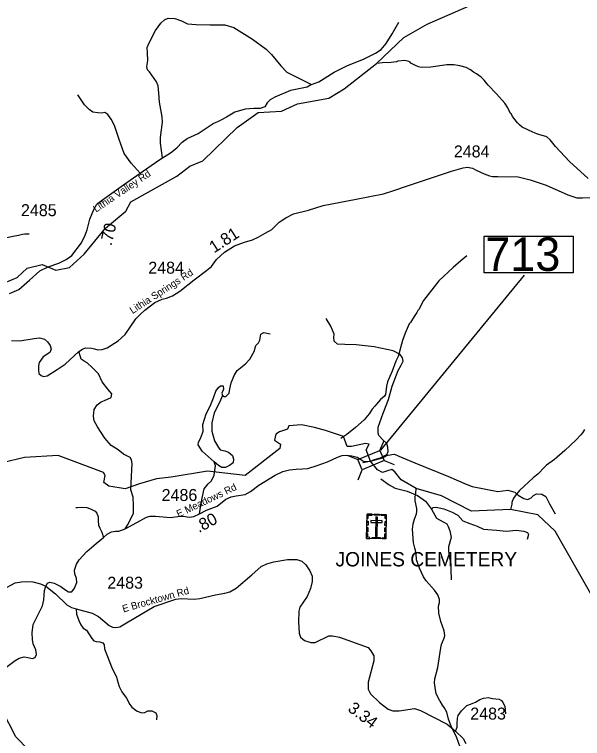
# Model space of a CAD drawing. Extents: x 1248089 to 1457196, y 820910 to 988753.
# Drawn here: x 1360632 to 1366558, y 852611 to 860169 of the extents above; entities that cross this region are included whole.
import ezdxf

# ---------------------------------------------------------------- set-up
doc = ezdxf.new("R2010")
doc.units = 0
for name, color, linetype in [('Exist Cultural Cemetery CELL', 7, 'Continuous'), ('Exist Cultural Cemetery Label', 7, 'Continuous'), ('Exist Hydrographic Creek Single Shore', 7, 'Continuous'), ('Exist Hydrographic Misc Water Feature', 7, 'Continuous'), ('Exist Road Non-System Type 51', 7, 'Continuous'), ('Exist Road Secondary Structure Standard Bridge CELL', 7, 'Continuous'), ('Exist Road Secondary Structure Standard Bridge Number Label', 7, 'Continuous'), ('Exist Road Secondary Type 41 Attributed', 7, 'Continuous'), ('Exist Road Secondary Type 51 Attributed', 7, 'Continuous'), ('Exist Road Secondary Type 51 Label', 7, 'Continuous'), ('Prop GRAU CAT1 Cell', 7, 'Continuous'), ('Prop Lane Lines', 7, 'Continuous')]:
    doc.layers.add(name, color=color, linetype=linetype)

msp = doc.modelspace()

# ---------------------------------------------------------------- linework, layer by layer
at = {"layer": 'Exist Cultural Cemetery CELL'}
for points in [[(1364311.6, 854954.9), (1364510.6, 854950.7), (1364505.2, 854696.1), (1364306.2, 854700.3)], [(1364310.6, 854911.6), (1364322, 854911.3), (1364322.7, 854943.5), (1364363.2, 854942.6), (1364363.5, 854953.8), (1364311.6, 854954.9)], [(1364385.6, 854953.3), (1364437.4, 854952.2), (1364437.2, 854940.8), (1364385.4, 854941.9)], [(1364419.9, 854923.3), (1364401.3, 854923.7), (1364397, 854720.9), (1364415.7, 854720.5)], [(1364509.8, 854907.3), (1364498.4, 854907.6), (1364499.1, 854939.7), (1364458.5, 854940.6), (1364458.8, 854951.7), (1364510.7, 854950.6)], [(1364309.1, 854837.4), (1364310, 854880.7), (1364321.4, 854880.5), (1364320.5, 854837.2)], [(1364350.9, 854886), (1364350.5, 854867.3), (1364468.3, 854864.8), (1364468.7, 854883.5)], [(1364496.8, 854834.5), (1364497.7, 854877.8), (1364509.1, 854877.6), (1364508.2, 854834.3)], [(1364339.3, 854699.6), (1364339.5, 854711.1), (1364317.5, 854711.6), (1364318.4, 854752), (1364307.2, 854752.2), (1364306.1, 854700.3)], [(1364307.6, 854770.2), (1364308.5, 854813.5), (1364319.9, 854813.3), (1364319, 854770)], [(1364495.4, 854768.6), (1364496.3, 854811.9), (1364507.7, 854811.7), (1364506.8, 854768.4)], [(1364363.9, 854710.6), (1364448.7, 854708.8), (1364448.5, 854697.4), (1364363.6, 854699.2)], [(1364472.1, 854696.8), (1364472.4, 854708.3), (1364494.4, 854707.8), (1364495.2, 854748.2), (1364506.3, 854748), (1364505.2, 854696.1)]]:
    msp.add_lwpolyline(points, close=True, dxfattribs=at)
at = {"layer": 'Exist Hydrographic Creek Single Shore'}
for points in [[(1364346.4, 855507.8), (1364302, 855626.4), (1364333.9, 855684), (1364295.1, 855691), (1364146.7, 855659.1), (1364102.3, 855659.1), (1364063.5, 855763.1), (1363877.6, 855825.6), (1363761.1, 855857.5), (1363628, 855885.3), (1363493, 855874.2), (1363479.1, 855840.8), (1363397.8, 855813.1), (1363357, 855788.1), (1363343.2, 855724.3), (1363407, 855685.4), (1363400.6, 855638.2), (1363037.2, 855357.9), (1362647, 855402.4), (1362267, 855338.5)], [(1367271.9, 852569.2), (1367256.8, 852697.6), (1367165.2, 852960.4), (1366971.6, 853184.7), (1366912.7, 853527.3), (1366732.9, 853968.6), (1366272.6, 854774.5), (1366092.7, 854945.5), (1365806.9, 855000.4), (1365401.6, 854985.7), (1365088.6, 855143.1), (1364821.4, 855221.6), (1364665.4, 855310.7), (1364600.2, 855395.4), (1364568.3, 855420.3), (1364525.3, 855406.5), (1364469.8, 855389.8), (1364418.6, 855415.8), (1364346.4, 855507.8)], [(1362267, 855338.5), (1362114.4, 855321.9), (1361934.8, 855269.3), (1361787.8, 855219.3), (1361615.8, 855247.1)], [(1360647.1, 852629.9), (1360503.6, 852907.7), (1360352.5, 853065.5)]]:
    msp.add_lwpolyline(points, dxfattribs=at)
at = {"layer": 'Exist Hydrographic Misc Water Feature'}
for points in [[(1360526.5, 857368.5), (1360660.5, 857425), (1360763.5, 857521.4), (1360922.5, 857560.9), (1361062.5, 857499), (1361205.5, 857528.9), (1361358.5, 857667), (1361581.5, 857938.3), (1361793.5, 858117.8), (1361845.5, 858215.2), (1362326.5, 858481.4), (1362462.5, 858587), (1362597.5, 858640), (1362955.6, 858990.7), (1363175.5, 859147.1), (1363417.5, 859158.7), (1363585.5, 859237.4), (1363912.5, 859296.4), (1364072.5, 859391.7), (1364408.7, 859658.3), (1364693.5, 859930.7), (1364938.5, 860067), (1365527.5, 860327.6)], [(1366617.3, 858458), (1366423.2, 858634.6), (1366276.7, 858790.1), (1366222.3, 858859.4), (1366191, 858888.1), (1366175.1, 858896.5), (1366087.6, 858918.6), (1366056, 858935.3), (1366040.1, 858939.7), (1365929.2, 858994.3), (1365901.8, 859017), (1365878.3, 859039.6), (1365827.7, 859104.8), (1365816.2, 859129), (1365808.5, 859137.2), (1365797.1, 859161.5), (1365789.2, 859169.7), (1365777.8, 859194), (1365746.8, 859242.7), (1365661, 859340.7), (1365575.1, 859430.7), (1365532.3, 859483.8), (1365501, 859516.5), (1365453.7, 859549.6), (1365422.1, 859566.4), (1365390.7, 859591.1), (1365343.2, 859616.2), (1365279.6, 859633.7), (1365215.9, 859643.3), (1365143.8, 859643), (1364975.2, 859621), (1364879.2, 859617.3), (1364847.3, 859624.1), (1364807.7, 859641), (1364768.1, 859661.9), (1364760.3, 859670.1), (1364744.4, 859678.5), (1364704.7, 859687.4), (1364632.5, 859681.2), (1364616.4, 859675.5), (1364560.2, 859666.9), (1364472.1, 859665), (1364408.7, 859658.3)], [(1365352.6, 857648.3), (1365287.4, 857597.8), (1365207.9, 857527.7), (1365060.6, 857387.2), (1364900, 857183.1), (1364849.7, 857088.3), (1364841.6, 857080.5), (1364829, 857056.8), (1364800.1, 857017.5), (1364762.7, 856954.4), (1364750.4, 856938.7), (1364708.1, 856843.7), (1364678.4, 856764.5), (1364634.6, 856597.5), (1364609.5, 856550.1), (1364571.2, 856447), (1364524.6, 856336.2), (1364511.5, 856288.5), (1364501.6, 856200.7), (1364493.1, 856184.9), (1364450.4, 856150), (1364407.3, 856103), (1364390.7, 856079.4), (1364362, 856048.1), (1364333, 856000.8), (1364279.6, 855938), (1364189.7, 855858.2), (1364100, 855784.4), (1364035.3, 855743.9)], [(1361615.8, 855247.1), (1361563.1, 855283.2), (1361577, 855355.4), (1361560.4, 855388.7), (1361086.5, 855564.9), (1360736.5, 855545.7), (1360266.5, 855433.6), (1360141.5, 855436.2), (1359965.5, 855364.3), (1359831.5, 855366.9), (1359733.5, 855434.5), (1359772.5, 855693.1), (1359649.5, 855799.2), (1359627, 855818.6)], [(1366577.8, 855835.3), (1366557.1, 855803.8), (1366540.5, 855780.2), (1366487.3, 855725.5), (1366372.8, 855616.2), (1366266.6, 855524.8), (1366183.3, 855464.7), (1366160.8, 855445.3), (1366095.2, 855374.9), (1366044.3, 855332.1), (1365899.2, 855199.5), (1365854, 855144.6), (1365833.3, 855113.1), (1365820.3, 855073.4), (1365819.9, 855057.4), (1365806.9, 855000.4)], [(1365280.3, 852522.6), (1365248.6, 852619.4), (1365187.3, 852740.8), (1365160.9, 852813.5), (1365142.5, 852885.9), (1365115.7, 852934.5), (1365096.2, 852959), (1365073.1, 852999.5), (1365065.2, 853007.7), (1365032.9, 853080.5), (1365023.8, 853120.7), (1365013.5, 853192.9), (1365016.3, 853232.8), (1365049, 853352), (1365079.8, 853559.3), (1365088.5, 853593.1), (1365118.4, 853670.4), (1365120.7, 853686.3), (1365113.7, 853734.5), (1365080, 853831.2), (1365058, 853919.8), (1365055.6, 853991.8), (1365064.5, 854031.6), (1365065.2, 854063.6), (1365050.3, 854111.9), (1365015.4, 854160.8), (1364925.6, 854258.9), (1364898.5, 854299.5), (1364856.5, 854388.5), (1364826.6, 854477.2), (1364824, 854541.3), (1364816.7, 854573.4), (1364807.3, 854597.7), (1364796.5, 854653.9), (1364785.9, 854798.1), (1364791.1, 854854), (1364804.2, 854901.7), (1364827.5, 854957.1), (1364829.9, 854981.1), (1364828.7, 855013.1), (1364810.6, 855093.5), (1364811.4, 855133.5), (1364820.3, 855173.3), (1364821.4, 855221.6)], [(1365435.7, 850090.4), (1365181.6, 849921.5), (1365022.6, 849882), (1364847.7, 849901.9), (1364715.6, 849973.5), (1364209.7, 850476.1), (1363741.6, 851178.2), (1363529.6, 851392.6), (1363116.6, 851551.9), (1362878.6, 851724.1), (1362602.6, 852061.2), (1362388.6, 852193.5), (1362081.5, 852258.8), (1361766.6, 852363.6), (1361550.5, 852400.8), (1361308.6, 852382.7), (1361113.9, 852270.2), (1361019.4, 852266.1), (1360910.4, 852357.2), (1360647.1, 852629.9)]]:
    msp.add_lwpolyline(points, dxfattribs=at)
at = {"layer": 'Exist Road Non-System Type 51'}
for points in [[(1362175.2, 858672.6), (1362155.7, 858826.2), (1362155.7, 858884.5), (1362177.1, 859044), (1362173.2, 859100.4), (1362146, 859254), (1362138.3, 859347.3), (1362132.4, 859425.1), (1362113, 859465.9), (1362039.2, 859569), (1362019.8, 859591), (1362012.1, 859628), (1362021.8, 859690.2), (1362019.8, 859768), (1362017.9, 859824.4), (1362033.4, 859867.2), (1362103.4, 860003.3), (1362157.8, 860077.1), (1362198.6, 860112.1), (1362235.5, 860129.6), (1362305.5, 860125.8), (1362375.4, 860104.4), (1362435.6, 860073.3), (1362528.9, 860063.5), (1362670.7, 860061.6), (1362826.2, 860061.6), (1362919.5, 860034.4), (1363116.3, 859911.8), (1363258.1, 859806.8), (1363312.5, 859750.4), (1363411.6, 859631.8), (1363473.8, 859567.7), (1363732.2, 859437.4)], [(1363732.2, 859437.4), (1363807.3, 859466.5), (1363968.6, 859565.6), (1364106.5, 859637.6), (1364271.7, 859701.7), (1364399.9, 859765.9), (1364458.2, 859802.8), (1364508.7, 859865.1), (1364572.9, 859966.2), (1364642.8, 860088.7)], [(1363732.2, 859437.4), (1363685.6, 859412.1), (1363512.7, 859375.2), (1363349.5, 859307.1), (1363299.3, 859278.9), (1363268.2, 859245.9), (1363243, 859205), (1363194.4, 859189.5), (1363130.3, 859189.5), (1363037, 859179.8), (1362930.1, 859150.6), (1362844.6, 859096.1), (1362784.7, 859067.6)], [(1361943.1, 858513.7), (1361847.8, 858618.1), (1361774.9, 858717.3), (1361725.4, 858863.1), (1361675.8, 859009), (1361640.9, 859076.1), (1361605.9, 859125.6), (1361573.8, 859146.1), (1361541.8, 859140.2), (1361501, 859143.1), (1361448.5, 859149), (1361410.6, 859178.1), (1361361.1, 859224.8), (1361294, 859329.8)], [(1360145.4, 857968.4), (1360202.6, 857898.2), (1360261.3, 857845.9), (1360311.9, 857813.3), (1360349.5, 857810), (1360393.5, 857806.7), (1360465.3, 857824.7), (1360617.1, 857854.1), (1360674.3, 857867.2), (1360715.1, 857877), (1360739.5, 857878.6), (1360785.3, 857880.2)], [(1364512.5, 855565.8), (1364529.9, 855606.4), (1364527.1, 855652.5), (1364515.5, 855690), (1364475.2, 855730.4), (1364434.8, 855773.7), (1364426.2, 855799.6), (1364426.2, 855860.2), (1364478.1, 856007.3), (1364532.8, 856151.6), (1364573.2, 856290), (1364636.1, 856453.1), (1364667.8, 856507.9), (1364688, 856551.2), (1364679.4, 856585.8), (1364656.3, 856620.4), (1364581.3, 856657.9), (1364385.3, 856701.2), (1364197.9, 856721.4), (1364076.9, 856724.2), (1364002.4, 856726.6), (1363967.9, 856758.3), (1363965, 856795.8), (1363967.9, 856833.3), (1363933.3, 856914.1), (1363884.3, 856994.9)], [(1362562, 854956.2), (1362577.6, 855046.5), (1362592, 855138.8), (1362609.3, 855216.7), (1362652.5, 855268.6), (1362687.1, 855300.4), (1362716, 855360.9), (1362727.5, 855456.1), (1362716, 855499.4), (1362589.1, 855611.9), (1362548.8, 855678.3), (1362551.7, 855704.2), (1362571.8, 855741.7), (1362592, 855799.4), (1362600.7, 855819.6), (1362597.8, 855888.9), (1362632.4, 856001.4), (1362672.7, 856082.1), (1362707.2, 856167.1), (1362733.1, 856236.4), (1362759.1, 856276.8), (1362782.1, 856294.1), (1362808.1, 856291.2), (1362810.9, 856259.5), (1362796.5, 856216.2), (1362802.3, 856193.1), (1362819.6, 856181.6), (1362836.9, 856181.6), (1362871.5, 856216.2), (1362880.1, 856262.3), (1362891.7, 856325.8), (1362923.4, 856400.8), (1362955.1, 856452.7), (1363041.6, 856522), (1363087.7, 856571), (1363133.8, 856651.8), (1363151.1, 856712.4), (1363177, 856741.2), (1363191.5, 856770.1), (1363203, 856830.6), (1363234.7, 856850.8), (1363298.1, 856836.4)], [(1361785.3, 854801.6), (1361819.7, 854848.3), (1361874.4, 854963.7), (1361874.4, 855038.7), (1361868.7, 855131), (1361845.6, 855208.9), (1361848.5, 855281), (1361860, 855482.9), (1361854.3, 855520.4), (1361839.8, 855543.5), (1361770.7, 855581), (1361713, 855624.3), (1361640.9, 855670.4), (1361574.6, 855745.4), (1361496.8, 855863.7), (1361462.7, 855925.8), (1361456.9, 855974.8), (1361462.7, 856046.9), (1361494.4, 856093.1), (1361537.6, 856124.8), (1361572.2, 856139.3), (1361641.4, 856171), (1361647.2, 856208.5), (1361606.8, 856257.5), (1361546.3, 856335.4), (1361508.8, 856419.1), (1361442.5, 856485.4), (1361390.6, 856531.6), (1361358.9, 856551.8), (1361327.2, 856572), (1361321.4, 856595), (1361303.9, 856652.2)], [(1362802.3, 856193.1), (1362770.6, 856118.1), (1362715.8, 856011.4), (1362689.9, 855907.5), (1362689.9, 855821), (1362718.7, 855720), (1362758.9, 855649.4), (1362776.2, 855626.3), (1362828.1, 855614.8), (1362865.6, 855600.3), (1362905.9, 855565.7), (1362917.5, 855528.2), (1362914.6, 855487.8), (1362874.2, 855461.9), (1362833.9, 855441.7), (1362796.4, 855438.8), (1362758.9, 855461.9), (1362716, 855499.4)], [(1364265.7, 855493.8), (1364371.3, 855513.9), (1364472.2, 855542.7), (1364512.5, 855565.8)], [(1364512.5, 855565.8), (1364567.3, 855577.3), (1364596.1, 855580.2), (1364642.3, 855560), (1364809.5, 855490.8), (1365158.3, 855346.5), (1365345.6, 855265.8), (1365406.2, 855242.7), (1365674.3, 855190.8), (1365778, 855205.2), (1365853, 855182.1), (1365886.5, 855150.9), (1365947, 855116.3), (1365987.4, 855107.7), (1366022, 855122.1), (1366047.9, 855148.1), (1366076.8, 855165.4), (1366134.4, 855162.5), (1366174.8, 855136.5), (1366212.2, 855061.5), (1366272.8, 854957.7)], [(1364454.2, 855320.7), (1364540.8, 855257.7), (1364604.2, 855226), (1364728.2, 855194.2), (1364837.7, 855148.1), (1364921.3, 855087.5), (1364981.9, 855003.8), (1365033.7, 854911.5), (1365105.8, 854874), (1365143.3, 854850.9), (1365157.7, 854825), (1365175, 854778.8), (1365186.5, 854709.6), (1365160.6, 854611.5), (1365160.6, 854565.3), (1365169.2, 854499), (1365183.6, 854429.8), (1365183.7, 854376.2), (1365186.6, 854266.6)], [(1361273.5, 855021.4), (1361290.5, 855024.2), (1361331.7, 855025.6), (1361387.1, 855022.8), (1361431.1, 855007.1), (1361472.3, 854983), (1361490.7, 854964.5), (1361504.9, 854926.1), (1361504.9, 854882.1), (1361507.8, 854839.5), (1361523.4, 854808.2), (1361541.9, 854767), (1361560.4, 854710.7)], [(1364981.9, 855003.8), (1364999.2, 855022.4), (1365030.9, 855025.3), (1365111.6, 855008), (1365198.1, 854973.4), (1365255.7, 854944.5), (1365310.5, 854883.9), (1365382.6, 854855.1), (1365457.5, 854826.3), (1365523.8, 854797.4), (1365662.2, 854785.9), (1365766, 854777.2), (1365866.9, 854785.9), (1365944.7, 854774.3), (1365985.1, 854762.8), (1365993.7, 854739.7), (1365982.2, 854687.8)], [(1361274.1, 853963.9), (1361279.4, 853908.5), (1361302, 853842.3), (1361322.9, 853798.8), (1361350.3, 853764.9), (1361384.2, 853742.3), (1361439, 853655.2), (1361458.3, 853632.6), (1361484.1, 853624.5), (1361521.2, 853619.7), (1361553.5, 853610), (1361566.4, 853590.6), (1361572.8, 853548.7), (1361595.4, 853485.8), (1361650.2, 853342.2), (1361696.9, 853253.9), (1361704.9, 853223.2), (1361722.7, 853155.5), (1361751.7, 853099), (1361800.1, 853031.2), (1361833.7, 852966.2), (1361856.3, 852938.7), (1361912.7, 852896.8), (1361961.1, 852879), (1361993.3, 852882.3), (1362024, 852900), (1362065.9, 852900), (1362107.8, 852880.6), (1362117.5, 852853.2), (1362112.6, 852806.4)], [(1365232.7, 852689.7), (1365250.7, 852731), (1365250.7, 852768), (1365252.4, 852822.7), (1365259.5, 852852.6), (1365294.7, 852898.5), (1365351.1, 852954.9), (1365389.8, 852969), (1365440.9, 852990.1), (1365488.5, 853018.3), (1365523.7, 853032.4), (1365576.5, 853039.5), (1365618.8, 853028.9), (1365689.3, 853021.8), (1365713.9, 853009.5), (1365728, 852986.6), (1365747.4, 852947.8), (1365756.2, 852868.5)]]:
    msp.add_lwpolyline(points, dxfattribs=at)
at = {"layer": 'Exist Road Secondary Structure Standard Bridge CELL'}
for p, q in [((1364444.6, 855618.3), (1364487.9, 855722.9)), ((1364110.9, 855567), (1364215.5, 855523.8)), ((1364488, 855513.8), (1364592.6, 855470.5)), ((1364216.6, 855312.2), (1364259.9, 855416.8))]:
    msp.add_line(p, q, dxfattribs=at)
msp.add_lwpolyline([(1364215.5, 855523.8), (1364444.4, 855618.8), (1364488.8, 855511.8), (1364259.9, 855416.8)], close=True, dxfattribs=at)
at = {"layer": 'Exist Road Secondary Structure Standard Bridge Number Label'}
msp.add_line((1364453.3, 855621.3), (1365951.9, 857449.1), dxfattribs=at)
msp.add_lwpolyline([(1365532.8, 857856.8), (1366461.8, 857856.8), (1366461.8, 857472.7), (1365532.8, 857472.7)], close=True, dxfattribs=at)
at = {"layer": 'Exist Road Secondary Type 41 Attributed'}
for points in [[(1360580.2, 857255.9), (1360677.1, 857298), (1360787.8, 857394.7), (1360897.5, 857493.6), (1360983.5, 857535.7), (1361093.3, 857574.1), (1361170.1, 857612.6), (1361228.7, 857654.7), (1361330.6, 857785.7), (1361370.8, 857864.4), (1361391, 857921.2), (1361416.6, 858031), (1361458.7, 858133.6), (1361489.8, 858188.5), (1361551.6, 858233.6), (1361769.3, 858391), (1361943.1, 858513.7), (1362136.3, 858649.7), (1362175.2, 858672.6), (1362258.9, 858726.6), (1362324.8, 858777.9), (1362380.4, 858836.9), (1362435.3, 858873.5), (1362548.7, 858926.6), (1362706, 859032.8), (1362784.7, 859067.6)], [(1360957.5, 854201.7), (1361059.6, 854122.8), (1361179.2, 854007.2), (1361226.7, 853978.3), (1361274.1, 853963.9), (1361443.3, 853918.5), (1361507.2, 853883.4), (1361620.7, 853790.5), (1361653.7, 853773.9), (1361690.8, 853769.8), (1361732.1, 853776), (1361802.2, 853817.3), (1362091, 853988.6), (1362313.8, 854067.1), (1362370.7, 854071.2), (1362506.8, 854067.1), (1362566.7, 854071.2), (1362727.6, 854112.5), (1362826.6, 854126.9), (1362880.2, 854141.4), (1362944.1, 854180.6), (1363109.2, 854321), (1363207.1, 854407), (1363264.9, 854435.9), (1363337.1, 854454.5), (1363481.5, 854481.3), (1363576.4, 854479.2), (1363630, 854462.7), (1363671.3, 854425.6), (1363714.6, 854361.6), (1363737.3, 854305.8), (1363737.3, 854250.1), (1363718.7, 854177.8), (1363685.7, 854093.2), (1363609.4, 853983.8), (1363598.7, 853941.3), (1363596.6, 853829.8), (1363600.8, 853710), (1363615.2, 853670.8), (1363658.5, 853633.7), (1363722.5, 853613), (1363767.9, 853615.1), (1363912.2, 853683.2), (1363951.4, 853683.2), (1364021.6, 853670.8), (1364322.8, 853561.4), (1364350.9, 853525), (1364381.9, 853475.4), (1364381.9, 853421.8), (1364322, 853200.9), (1364322, 853126.5), (1364346.8, 853077), (1364439.6, 852986.2), (1364530.4, 852918), (1364579.9, 852899.5), (1364643.8, 852901.5), (1364806.8, 852924.2), (1364867.6, 852904.4), (1365146, 852762), (1365232.7, 852689.7), (1365313.1, 852611.3), (1365342, 852559.7)], [(1360818.9, 853445.5), (1360847.8, 853457.1), (1360861.3, 853489.9), (1360853.6, 853536.2), (1360828.5, 853599.8), (1360818.9, 853644.2), (1360815, 853713.6), (1360826.6, 853802.3), (1360888.1, 853926.7), (1360924.7, 853996.1), (1360938.2, 854057.8), (1360945.9, 854156.2), (1360957.5, 854201.7)], [(1360543.3, 853352.9), (1360637.7, 853424.3), (1360680.1, 853449.4), (1360734.1, 853462.9), (1360772.7, 853457.1), (1360818.9, 853445.5)]]:
    msp.add_lwpolyline(points, dxfattribs=at)
at = {"layer": 'Exist Road Secondary Type 51 Attributed'}
for points in [[(1360601.4, 856766.6), (1360687.7, 856761.8), (1360836.4, 856785.8), (1360894.7, 856794), (1360945.8, 856779.6), (1360977.8, 856752.5), (1361003.4, 856712.5), (1361013, 856677.3), (1361001.8, 856642.1), (1360931.5, 856597.3), (1360889.9, 856534.9), (1360883.5, 856501.8), (1360881.9, 856455.4), (1360886.7, 856421.8), (1360909.1, 856399.5), (1360933.1, 856389.9), (1360973, 856397.9), (1361078.5, 856461.8), (1361160.1, 856517.8), (1361303.9, 856652.2), (1361342.3, 856674.6), (1361372.6, 856689), (1361436.6, 856687.4), (1361468.5, 856677.8), (1361500.5, 856669.8), (1361545.3, 856673), (1361598, 856690.6), (1361713.9, 856762.3), (1361787.4, 856827.9), (1361840.1, 856906.3), (1361899.3, 856992.7), (1361948.8, 857043.9), (1361993.6, 857082.3), (1362095.4, 857161.2), (1362172.1, 857196.4), (1362218.5, 857207.6), (1362279.2, 857233.2), (1362357.5, 857281.2), (1362507.8, 857398), (1362635.7, 857495.5), (1362686.4, 857537.9), (1362739.1, 857613.1), (1362823.9, 857686.7), (1362927.8, 857753.9), (1363033.3, 857793.9), (1363116.4, 857817.9), (1363175.5, 857843.5), (1363249, 857885), (1363315.3, 857926.3), (1363392, 857999.9), (1363462.4, 858047.9), (1363543.9, 858087.9), (1363700.5, 858127.9), (1363854, 858175.9), (1364196.9, 858240.9), (1364481.4, 858296.9), (1364588.5, 858330.5), (1364721.2, 858376.9), (1365190.1, 858534.7), (1365313.2, 858568.3), (1365359.5, 858574.7), (1365410.7, 858566.7), (1365447.4, 858545.9), (1365530.6, 858507.5), (1365586.5, 858486.7), (1365620.1, 858478.7), (1365674.4, 858478.7), (1365887.7, 858475.6), (1366012.4, 858443.6), (1366178.7, 858386), (1366404, 858285.2), (1366499.3, 858255.3), (1366556.8, 858253.7), (1366643.2, 858260.1)], [(1364346.4, 855507.8), (1364388.5, 855523), (1364451.8, 855542.2), (1364528.5, 855582.5)], [(1363703.9, 855433.5), (1363780.5, 855459), (1363896, 855498.2), (1364003.2, 855547.8), (1364049.6, 855565.8), (1364097, 855567.8), (1364150.7, 855563.7), (1364206.3, 855547.2), (1364244.5, 855523.7), (1364264.6, 855510.5), (1364281.2, 855502.9), (1364319.4, 855501.5), (1364346.4, 855507.8)], [(1360957.5, 854201.7), (1360977, 854234.6), (1361001.8, 854242.9), (1361047.2, 854234.6), (1361115.2, 854197.5), (1361166.8, 854160.3), (1361195.7, 854141.7), (1361230.7, 854143.8), (1361259.6, 854180.9), (1361282.3, 854238.7), (1361278.2, 854282.1), (1361261.7, 854331.6), (1361259.6, 854368.8), (1361278.2, 854430.7), (1361307.1, 854478.2), (1361387.5, 854564.9), (1361484.5, 854647.5), (1361560.4, 854710.7), (1361597.5, 854745.8), (1361642.9, 854768.5), (1361686.2, 854774.7), (1361721.3, 854774.7), (1361785.3, 854801.6), (1361907, 854867.6), (1362008, 854921.3), (1362047.2, 854933.7), (1362102.9, 854933.7), (1362220.5, 854921.3), (1362259.7, 854919.2), (1362360.8, 854933.7), (1362411.4, 854927.3), (1362454.7, 854921.1), (1362502.2, 854929.4), (1362562, 854956.2), (1362636.2, 854995.5), (1362745.6, 855036.7), (1362838.4, 855109), (1362892, 855133.8), (1362945.7, 855144.1), (1363037.8, 855157.6), (1363093.5, 855190.6), (1363180.2, 855254.6), (1363351.4, 855362), (1363431.8, 855399.1), (1363499.9, 855415.7), (1363572.1, 855423.9), (1363638.1, 855428), (1363693.8, 855430.1), (1363703.9, 855433.5)], [(1360509.2, 854167.3), (1360640.6, 854234.8), (1360706.8, 854247.2), (1360759.1, 854248.6), (1360823.9, 854247.2), (1360903.8, 854226.5), (1360957.5, 854201.7)]]:
    msp.add_lwpolyline(points, dxfattribs=at)

# ---------------------------------------------------------------- texts
at = {"layer": 'Exist Cultural Cemetery Label'}
msp.add_text('JOINES CEMETERY', height=150, dxfattribs=at).set_placement((1363981.2, 854407.8))
at = {"layer": 'Exist Road Secondary Structure Standard Bridge Number Label'}
msp.add_text('713', height=350, dxfattribs=at).set_placement((1365545.3, 857492.5))
at = {"layer": 'Exist Road Secondary Type 51 Label'}
for s, rotation, p in [('Lithia Valley Rd', 33.86091, (1361483.1, 858100.5)), ('Lithia Springs Rd', 32.96116, (1361863.5, 857041.2)), ('E Meadows Rd', 25.50632, (1362343.7, 854917.3)), ('E Brocktown Rd', 15.96582, (1361768.6, 853926.9))]:
    msp.add_text(s, height=75, rotation=rotation, dxfattribs=at).set_placement(p)
at = {"layer": 'Prop GRAU CAT1 Cell'}
for s, rotation, p in [('.70', 76.8762, (1361643.7, 857748.6)), ('1.81', 32.88923, (1362714.6, 857674.6)), ('.80', 27.8429, (1362556.2, 854756.1)), ('3.34', 323.10824, (1364100.5, 852904.9))]:
    msp.add_text(s, height=125, rotation=rotation, dxfattribs=at).set_placement(p)
at = {"layer": 'Prop Lane Lines'}
for s, p in [('2484', (1365215.7, 858677.2)), ('2485', (1360700, 858064.2)), ('2484', (1362028.1, 857463.4)), ('2486', (1362167.3, 855090.9)), ('2483', (1361600.7, 854175.2)), ('2483', (1365387.1, 852808.8))]:
    msp.add_text(s, height=125, dxfattribs=at).set_placement(p)

doc.saveas('drawing.dxf')
